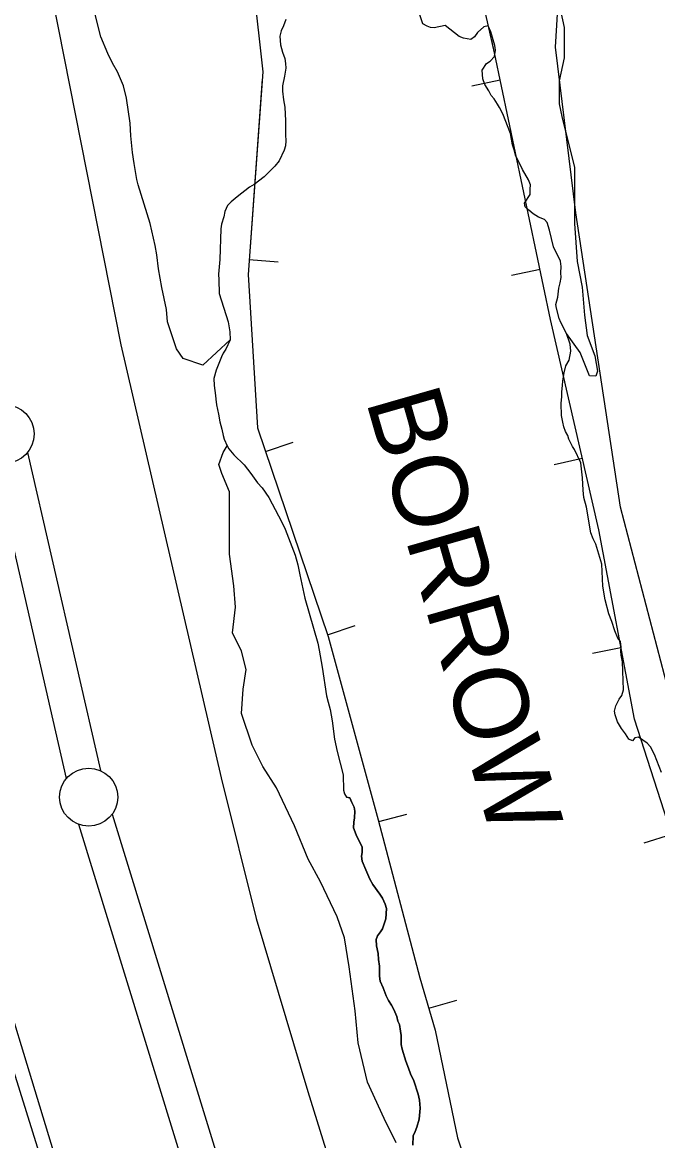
# Model space of a CAD drawing. Extents: x 3161665 to 3199565, y 885729 to 911164.
# Drawn here: x 3175426 to 3175972, y 893014 to 893976 of the extents above; entities that cross this region are included whole.
import ezdxf

# ---------------------------------------------------------------- set-up
doc = ezdxf.new("R2010")
doc.units = 0
for name, color, linetype in [('V-BORW-IDEN', 7, 'Continuous'), ('V-BORW-LINE', 7, 'Continuous'), ('V-LEVE-TOET', 7, 'Continuous'), ('V-SITE-VEGE', 7, 'Continuous'), ('V-SURV-LINE', 7, 'Continuous'), ('V-TOPO-SHOR', 7, 'Continuous'), ('V-WETL-SWMP', 7, 'Continuous')]:
    doc.layers.add(name, color=color, linetype=linetype)

msp = doc.modelspace()

# ---------------------------------------------------------------- linework, layer by layer
at = {"layer": 'V-BORW-LINE'}
for p, q in [((3175836.91, 893926.68), (3175812.45, 893921.55)), ((3175620.76, 893772.2), (3175645.7, 893770.39)), ((3175871.1, 893763.62), (3175846.63, 893758.49)), ((3175634.9, 893607.03), (3175658.58, 893615.03)), ((3175907.52, 893601.06), (3175883.15, 893595.47)), ((3175688.27, 893449.21), (3175711.95, 893457.21)), ((3175940.79, 893437.85), (3175916.23, 893433.21)), ((3175732.34, 893288.54), (3175756.52, 893294.89)), ((3175984.33, 893277.35), (3175960.53, 893269.68)), ((3175775.44, 893127.62), (3175799.41, 893134.7))]:
    msp.add_line(p, q, dxfattribs=at)
for points in [[(3176017.2, 893175.35), (3175952.34, 893376.6), (3175921.65, 893539.41), (3175880.12, 893720.59), (3175831.98, 893950.2), (3175782.99, 894167.29)], [(3175616.83, 894075.65), (3175632.53, 893933.72), (3175619.82, 893759.27), (3175628.02, 893627.37), (3175688.73, 893447.84), (3175731.95, 893290.02), (3175767.68, 893153.92), (3175780.98, 893108.83), (3175800.07, 893016.15)], [(3175800.07, 893016.15), (3175812.54, 892979.41), (3175880.09, 892939.26), (3175976.07, 892955.86), (3176054.58, 893020.05), (3176017.2, 893175.35), (3175952.34, 893376.6), (3175921.65, 893539.41), (3175880.12, 893720.59), (3175831.98, 893950.2), (3175829.3, 893962.1)], [(3175632.09, 893927.64), (3175619.82, 893759.27), (3175628.02, 893627.37), (3175688.73, 893447.84), (3175731.95, 893290.02), (3175767.68, 893153.92), (3175780.98, 893108.83), (3175800.07, 893016.15)], [(3175800.07, 893016.15), (3175812.54, 892979.41)]]:
    msp.add_lwpolyline(points, dxfattribs=at)
at = {"layer": 'V-LEVE-TOET'}
for points in [[(3174566.85, 897865.68), (3174635.83, 897583.71), (3174711.7, 897283.5), (3174795.82, 896920.93), (3174863.72, 896619.04), (3174934.5, 896318.62), (3175016.53, 895935.58), (3175109.93, 895536.94), (3175193.43, 895157.19), (3175269.57, 894793.2), (3175363, 894393.76), (3175446.73, 894021.24), (3175510.4, 893698.81), (3175596.82, 893326.15), (3175626.84, 893204.92), (3175671.16, 893055.89), (3175732.85, 892857.2), (3175831.28, 892583.94), (3175876.32, 892462.54)], [(3175614.48, 892478.61), (3175526.06, 892758.46), (3175457.17, 892988.47), (3175387.21, 893218.17), (3175335.32, 893419.68), (3175282.76, 893650.12), (3175228.69, 893890.67), (3175167.16, 894168.7), (3175094.19, 894502), (3175017.43, 894861.67), (3174964.61, 895130.15), (3174886.36, 895480.64), (3174809.27, 895829.05), (3174730.07, 896189.42), (3174649.32, 896561.25), (3174573.69, 896881.31), (3174498.55, 897189.59), (3174408.11, 897562.35), (3174343.48, 897836.65)]]:
    msp.add_lwpolyline(points, dxfattribs=at)
at = {"layer": 'V-SITE-VEGE'}
for points in [[(3175885.42, 894002.77), (3175892, 893972.08), (3175892, 893945.78), (3175887.62, 893926.05), (3175887.62, 893906.33), (3175889.8, 893895.37), (3175900.76, 893851.53), (3175900.76, 893803.31), (3175902.95, 893770.43), (3175907.33, 893748.51), (3175909.52, 893724.4), (3175911.71, 893706.87), (3175918.28, 893689.33), (3175920.47, 893676.18), (3175919.02, 893671.96), (3175913.73, 893672.26), (3175905.8, 893692.24), (3175893.98, 893708.65), (3175889.07, 893717.92), (3175887.57, 893721.47), (3175885.39, 893730.41), (3175884.8, 893733.54), (3175886.34, 893739.93), (3175887.37, 893747.65), (3175888.53, 893752.21), (3175889.25, 893756.75), (3175889.08, 893760.81), (3175889.3, 893766.23), (3175888.66, 893770.72), (3175882.72, 893783.11), (3175879.41, 893797.42), (3175877.32, 893804.1), (3175874.96, 893806.71), (3175869.9, 893808.76), (3175865.27, 893811.72), (3175861.53, 893814.73), (3175858.24, 893817.75), (3175857.66, 893820.88), (3175862.76, 893828.32), (3175862.57, 893832.83)], [(3175520.38, 893864.41), (3175518.87, 893878.79), (3175518.42, 893889.61), (3175515.26, 893911.14), (3175512.55, 893921.86), (3175507.53, 893933.85), (3175503.15, 893941.33), (3175499.19, 893949.74), (3175493.17, 893963.94), (3175488.3, 893983.14)], [(3175862.57, 893832.83), (3175862.87, 893836.45), (3175861.33, 893840.9), (3175856, 893849.71), (3175850.06, 893862.1), (3175848.97, 893866.57), (3175847.43, 893871.02), (3175845.66, 893880.87), (3175839.08, 893897.75), (3175836.15, 893903.05), (3175834.66, 893906.14), (3175831.77, 893910.54), (3175828.93, 893913.58), (3175826.96, 893917.56), (3175823.58, 893922.83), (3175822.02, 893927.73), (3175821.25, 893935.38), (3175825.08, 893940.95), (3175828.15, 893942.89), (3175832.04, 893947.12), (3175832.71, 893952.56), (3175832.09, 893956.6), (3175828.9, 893968.2), (3175826.42, 893973.52), (3175822.85, 893972.46), (3175817.18, 893967.71), (3175814.63, 893963.99), (3175811.57, 893961.6), (3175808.37, 893962.37), (3175805.2, 893962.69), (3175801.52, 893964.34), (3175789.39, 893973.76), (3175780, 893971.57), (3175776.82, 893971.88), (3175774.06, 893973.12), (3175770.36, 893975.22), (3175767.79, 893982.79)], [(3175652.38, 893978.84), (3175650.36, 893973.34), (3175648.28, 893969.19), (3175647.11, 893964.63), (3175647.88, 893956.99), (3175649.5, 893950.73), (3175651.53, 893945.4), (3175652.17, 893940.91), (3175652.34, 893936.85), (3175651.28, 893930.04), (3175649.36, 893921.83), (3175649.55, 893917.33), (3175650.32, 893909.69), (3175651.49, 893903.41), (3175651.98, 893891.7), (3175652.04, 893879.51), (3175652.25, 893874.55), (3175651.99, 893870.03), (3175650.79, 893866.37), (3175646.66, 893857.16), (3175642.8, 893852.49), (3175633.69, 893843.53), (3175624.95, 893836.84), (3175620.98, 893834.41), (3175610.49, 893826.3), (3175605.25, 893822.02), (3175602.23, 893818.73), (3175599.73, 893813.66), (3175599.02, 893809.11), (3175597.03, 893802.71), (3175596.3, 893798.62), (3175595.6, 893772.4), (3175594.33, 893759.71), (3175594.54, 893754.75), (3175595.03, 893743.04), (3175602.83, 893718.53), (3175604.09, 893710.01), (3175604.37, 893703.25), (3175580.89, 893681.4), (3175563.95, 893687.01), (3175558.18, 893695.35), (3175552.49, 893712.72), (3175550.44, 893718.5), (3175549.53, 893729.3), (3175545.58, 893748.09), (3175542.65, 893764.22), (3175541.24, 893776.35), (3175539.99, 893784.42), (3175535.59, 893803.2), (3175525.16, 893836.62), (3175524.07, 893841.09), (3175521.68, 893854.98), (3175520.38, 893864.41)], [(3175702.96, 893188.16), (3175696.43, 893206.45), (3175682.07, 893236.5), (3175671.63, 893256.09), (3175659.87, 893284.83), (3175644.21, 893317.5), (3175632.46, 893335.79), (3175623.31, 893354.08), (3175614.17, 893381.51), (3175615.48, 893402.41), (3175618.09, 893419.4), (3175614.17, 893435.08), (3175606.34, 893450.75), (3175608.95, 893472.96), (3175607.65, 893491.25), (3175603.73, 893518.69), (3175603.73, 893544.82), (3175603.73, 893561.8), (3175603.73, 893572.25), (3175597.2, 893587.93), (3175594.59, 893595.77), (3175598.51, 893606.22), (3175601.89, 893611.95), (3175603.36, 893609.3), (3175607.64, 893604.07), (3175616.58, 893595.42), (3175622.31, 893587.98), (3175628.06, 893580.1), (3175631.85, 893575.74), (3175637.62, 893567.4), (3175645.96, 893551.5), (3175649.87, 893544.44), (3175651.86, 893540.01), (3175660.47, 893517.8), (3175662.63, 893509.32), (3175664.34, 893500.81), (3175668.8, 893480.68), (3175679.92, 893441.87), (3175681.06, 893436.05), (3175683.49, 893421.26), (3175687.23, 893396.59), (3175688.81, 893391.24), (3175690.43, 893384.98), (3175692.2, 893375.12), (3175694.21, 893359.41), (3175696.47, 893348.67), (3175701.83, 893328.58)], [(3175701.83, 893328.58), (3175701.93, 893315.49), (3175702.96, 893312.38), (3175704.7, 893309.41), (3175707.55, 893308.82), (3175709.06, 893304.87), (3175711.11, 893300.67), (3175711.79, 893297.21), (3175711.49, 893291.57), (3175710.85, 893287.79), (3175710.52, 893282.95), (3175712.91, 893276.89), (3175714.39, 893273.73), (3175718.17, 893266.66), (3175718.1, 893261.83), (3175717.43, 893258.58), (3175718.15, 893254.33), (3175721.14, 893246.95), (3175724.7, 893238.79), (3175727.3, 893234.34), (3175733.28, 893226.02), (3175735.57, 893222.36), (3175737.93, 893217.36), (3175738.89, 893213.65), (3175738.47, 893204.52), (3175735.6, 893196.09), (3175733.85, 893193.34), (3175731.3, 893190.02), (3175730.1, 893186.75), (3175730.33, 893181.4), (3175731.68, 893174.76), (3175732.16, 893169.69), (3175732.94, 893163.82), (3175733.03, 893155.25), (3175733.48, 893150.98), (3175736.14, 893145.19), (3175738.84, 893138.34), (3175740.61, 893134.39), (3175743.2, 893130.21), (3175745.23, 893126.55), (3175747.89, 893120.49), (3175748.87, 893116.52), (3175750.06, 893113.62), (3175751.1, 893108.03), (3175751.52, 893104.3), (3175751.58, 893096.53), (3175752.55, 893092.55), (3175755.67, 893082.23), (3175757.8, 893076.15), (3175759.62, 893071.14), (3175762.55, 893065.09), (3175766.25, 893053.73), (3175767.26, 893048.68), (3175768.09, 893041.74), (3175767.16, 893032.05), (3175765.03, 893025.26), (3175763.58, 893021.45), (3175761.86, 893017.89), (3175761.66, 893009.85)], [(3175747.35, 893011.79), (3175736.91, 893032.69), (3175722.54, 893064.05), (3175714.71, 893098.01), (3175712.1, 893125.45), (3175706.88, 893163.34), (3175702.96, 893188.16)]]:
    msp.add_lwpolyline(points, dxfattribs=at)
at = {"layer": 'V-SURV-LINE'}
for points in [[(3175429.89, 893605.99), (3175492.8, 893332.27)], [(3175463.56, 893325.56), (3175400.65, 893599.28)], [(3175502.87, 893294.74), (3175626.56, 892892.11)], [(3175597.89, 892883.28), (3175474.19, 893285.91)]]:
    msp.add_lwpolyline(points, dxfattribs=at)
for centre in [(3175410.8, 893622.11), (3175482.66, 893309.43)]:
    msp.add_circle(centre, 25, dxfattribs=at)
at = {"layer": 'V-TOPO-SHOR'}
for points in [[(3174409.33, 897441.73), (3174428.55, 897353.06), (3174579.15, 896746.7), (3174707.97, 896216.34), (3174735.59, 896109.08), (3174804.92, 895778.9), (3174863.41, 895512.05), (3174932.84, 895222.39), (3174990.44, 894932.75), (3175089.04, 894478.42), (3175125, 894325.57), (3175228.62, 893850.98), (3175272.97, 893674.47), (3175382.47, 893190.59), (3175410.96, 893095.99), (3175512.38, 892770.8), (3175585.34, 892555.41), (3175718.65, 892145.74), (3175767.26, 891992.02), (3175785.65, 891909.26), (3175837.46, 891672.81), (3175883.24, 891378.13), (3175918.23, 891167.04)], [(3175789.39, 893973.76), (3175780, 893971.57), (3175776.82, 893971.88), (3175774.06, 893973.12), (3175770.37, 893975.22), (3175767.79, 893982.79)], [(3175652.38, 893978.84), (3175650.36, 893973.34), (3175648.28, 893969.19), (3175647.11, 893964.63), (3175647.88, 893956.98), (3175649.5, 893950.73), (3175651.53, 893945.4), (3175652.17, 893940.91), (3175652.34, 893936.86), (3175651.28, 893930.04), (3175649.36, 893921.83), (3175649.55, 893917.33), (3175650.32, 893909.69), (3175651.49, 893903.41), (3175651.98, 893891.7), (3175652.04, 893879.51), (3175652.25, 893874.55), (3175651.99, 893870.03), (3175650.79, 893866.37), (3175646.66, 893857.16), (3175642.8, 893852.49), (3175633.69, 893843.53), (3175624.95, 893836.84), (3175620.98, 893834.41), (3175610.49, 893826.3), (3175605.25, 893822.02), (3175602.23, 893818.73), (3175599.73, 893813.66), (3175599.02, 893809.11), (3175597.03, 893802.71), (3175596.3, 893798.62), (3175595.6, 893772.4), (3175594.33, 893759.71), (3175594.54, 893754.75), (3175595.03, 893743.04), (3175602.83, 893718.53), (3175604.09, 893710.01), (3175604.37, 893703.25), (3175600.66, 893694.97), (3175598.54, 893691.72), (3175596.87, 893688.49), (3175592.38, 893677.01), (3175590.43, 893669.71), (3175590.68, 893663.85), (3175591.94, 893655.33), (3175592.07, 893652.17), (3175592.73, 893647.23), (3175594.43, 893639.18), (3175595.61, 893632.46), (3175597.23, 893626.2), (3175598.36, 893620.83), (3175599.39, 893617.72), (3175601.89, 893611.95)], [(3175944.57, 893364.06), (3175941.23, 893368.44), (3175937.83, 893374.16), (3175935.76, 893380.39), (3175935.18, 893383.53), (3175936.34, 893388.09), (3175939.27, 893393.63), (3175941.39, 893396.88), (3175942.98, 893401.92), (3175941.98, 893425.8), (3175940.83, 893431.62), (3175940.68, 893435.23), (3175940.98, 893438.85), (3175940.34, 893443.34), (3175937.95, 893446.4), (3175935.43, 893452.61), (3175932.84, 893460.63), (3175930.3, 893467.29), (3175927.09, 893479.35), (3175925.24, 893491.01), (3175924.45, 893509.94), (3175919.2, 893527.32), (3175916.76, 893531.73), (3175914.73, 893537.07), (3175911.1, 893559.03), (3175908.94, 893567.52), (3175908.22, 893573.81), (3175907.78, 893584.18), (3175906.33, 893597.21), (3175900.88, 893608.72), (3175898.97, 893611.34), (3175896, 893617.54), (3175894.97, 893620.65), (3175893.01, 893624.18), (3175891.49, 893628.19), (3175890.87, 893632.22), (3175889.72, 893638.04), (3175889.28, 893648.41), (3175889.94, 893654.3), (3175889.77, 893658.36), (3175890.44, 893663.8), (3175890.72, 893667.88), (3175891.79, 893674.7), (3175893.35, 893680.63), (3175896.29, 893685.72), (3175897.77, 893693.46), (3175897.08, 893699.3), (3175893.98, 893708.65), (3175889.07, 893717.92), (3175887.57, 893721.47), (3175885.39, 893730.41), (3175884.8, 893733.54), (3175886.34, 893739.93), (3175887.37, 893747.65), (3175888.53, 893752.21), (3175889.25, 893756.75), (3175889.08, 893760.81), (3175889.3, 893766.23), (3175888.66, 893770.72), (3175882.72, 893783.11), (3175879.41, 893797.42), (3175877.32, 893804.1), (3175874.96, 893806.71), (3175869.91, 893808.76), (3175865.27, 893811.72), (3175861.53, 893814.73), (3175858.24, 893817.75), (3175857.66, 893820.88), (3175862.76, 893828.32), (3175862.57, 893832.83), (3175862.87, 893836.45), (3175861.33, 893840.9), (3175856, 893849.71), (3175850.06, 893862.1), (3175848.97, 893866.57), (3175847.43, 893871.02), (3175845.66, 893880.87), (3175839.08, 893897.75), (3175836.15, 893903.05), (3175834.66, 893906.14), (3175831.77, 893910.54), (3175828.93, 893913.58), (3175826.96, 893917.56), (3175823.58, 893922.83), (3175822.02, 893927.73), (3175821.25, 893935.38), (3175825.08, 893940.95), (3175828.15, 893942.89), (3175832.04, 893947.12), (3175832.71, 893952.56), (3175832.09, 893956.6), (3175828.9, 893968.2), (3175826.42, 893973.52), (3175822.85, 893972.46), (3175817.18, 893967.71), (3175814.63, 893963.99), (3175811.57, 893961.6), (3175808.37, 893962.37), (3175805.2, 893962.69), (3175801.52, 893964.34), (3175789.39, 893973.76)], [(3175601.89, 893611.95), (3175603.36, 893609.3), (3175607.64, 893604.07), (3175616.58, 893595.42), (3175622.31, 893587.98), (3175628.06, 893580.1), (3175631.85, 893575.74), (3175637.62, 893567.4), (3175645.96, 893551.5), (3175649.87, 893544.44), (3175651.86, 893540.01), (3175660.47, 893517.8), (3175662.63, 893509.32), (3175664.34, 893500.81), (3175668.8, 893480.68), (3175679.92, 893441.87), (3175681.06, 893436.05), (3175683.49, 893421.26), (3175687.23, 893396.59), (3175688.81, 893391.24), (3175690.43, 893384.98), (3175692.2, 893375.13), (3175694.21, 893359.41), (3175696.47, 893348.67), (3175701.83, 893328.58)], [(3175975.77, 893330.61), (3175969.7, 893346.16), (3175966.26, 893352.78), (3175963.43, 893355.82), (3175955.99, 893360.93), (3175952.85, 893360.35), (3175950.7, 893358), (3175947.48, 893359.22), (3175944.57, 893364.06)], [(3175701.83, 893328.58), (3175701.93, 893315.49), (3175702.96, 893312.38), (3175704.7, 893309.41)], [(3175761.66, 893009.85), (3175761.86, 893017.89), (3175763.58, 893021.45), (3175765.03, 893025.26), (3175767.16, 893032.05), (3175768.09, 893041.74), (3175767.26, 893048.68), (3175766.25, 893053.73), (3175762.55, 893065.09), (3175759.62, 893071.14), (3175757.8, 893076.15), (3175755.67, 893082.23), (3175752.55, 893092.55), (3175751.58, 893096.53), (3175751.52, 893104.3), (3175751.1, 893108.03), (3175750.06, 893113.62), (3175748.87, 893116.52), (3175747.89, 893120.49), (3175745.23, 893126.55), (3175743.2, 893130.21), (3175740.61, 893134.39), (3175738.84, 893138.34), (3175736.14, 893145.19), (3175733.48, 893150.98), (3175733.03, 893155.25), (3175732.94, 893163.82), (3175732.16, 893169.69), (3175731.68, 893174.76), (3175730.33, 893181.4), (3175730.1, 893186.75), (3175731.3, 893190.02), (3175733.85, 893193.34), (3175735.6, 893196.09), (3175738.47, 893204.52), (3175738.89, 893213.65), (3175737.93, 893217.36), (3175735.57, 893222.36), (3175733.28, 893226.02), (3175727.3, 893234.34), (3175724.7, 893238.79), (3175721.14, 893246.95), (3175718.15, 893254.33), (3175717.43, 893258.58), (3175718.1, 893261.83), (3175718.17, 893266.66), (3175714.39, 893273.73), (3175712.91, 893276.89), (3175710.51, 893282.95), (3175710.85, 893287.79), (3175711.49, 893291.57), (3175711.79, 893297.21), (3175711.11, 893300.67), (3175709.06, 893304.87), (3175707.55, 893308.82), (3175704.7, 893309.41)]]:
    msp.add_lwpolyline(points, dxfattribs=at)
at = {"layer": 'V-WETL-SWMP'}
for p, q in [((3175884.46, 893955.04), (3175887.89, 894010.37)), ((3175901.97, 893812.47), (3175884.46, 893955.04)), ((3175940.42, 893559.02), (3175901.97, 893812.47)), ((3176018.27, 893260.59), (3175940.42, 893559.02))]:
    msp.add_line(p, q, dxfattribs=at)

# ---------------------------------------------------------------- texts
at = {"layer": 'V-BORW-IDEN'}
msp.add_text('BORROW ', height=64, rotation=286.02789, dxfattribs=at).set_placement((3175720.95, 893651))

doc.saveas('drawing.dxf')
